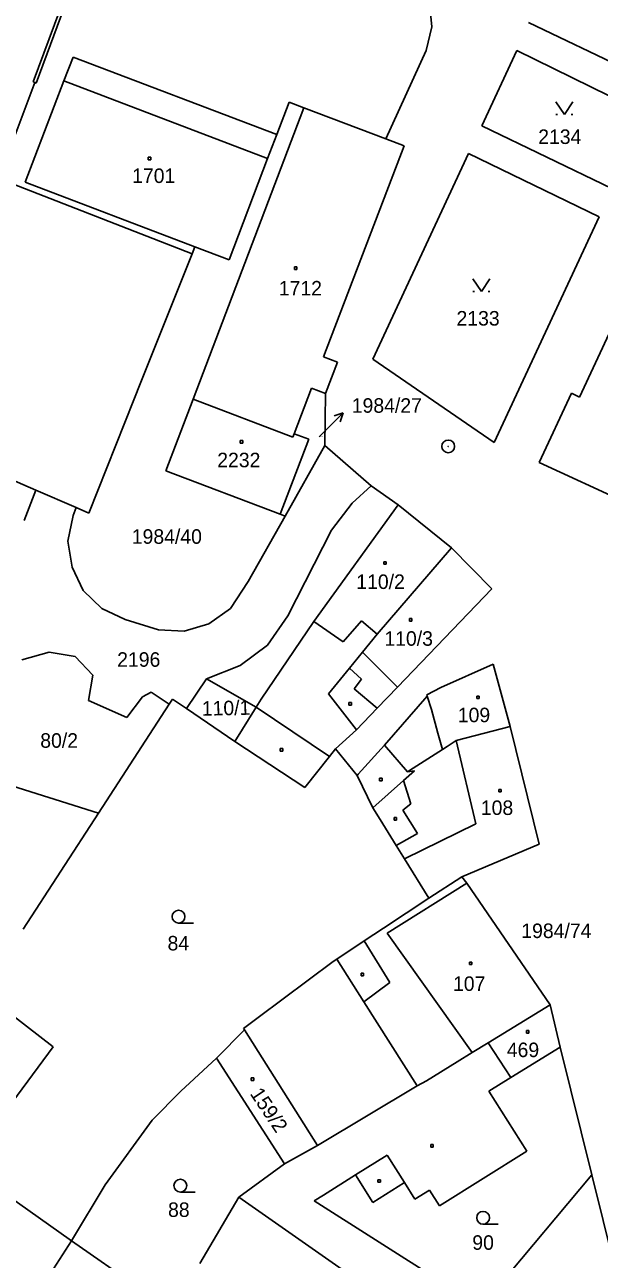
# Model space of a CAD drawing. Extents: x -795483 to -789093, y -1112258 to -1108741.
# Drawn here: x -791503.4 to -791436.1, y -1110577.6 to -1110433 of the extents above; entities that cross this region are included whole.
import ezdxf

# ---------------------------------------------------------------- set-up
doc = ezdxf.new("R2010")
doc.units = 0
for name, color, linetype in [('Komunikace', 7, 'Continuous'), ('Vrstva 1', 7, 'Continuous'), ('Vrstva 14', 7, 'Continuous'), ('Vrstva 15', 7, 'Continuous'), ('Vrstva 16', 7, 'Continuous'), ('Vrstva 2', 7, 'Continuous'), ('Vrstva 23', 7, 'Continuous'), ('Vrstva 25', 7, 'Continuous'), ('Vrstva 28', 7, 'Continuous')]:
    doc.layers.add(name, color=color, linetype=linetype)

msp = doc.modelspace()

# ---------------------------------------------------------------- linework, layer by layer
at = {"layer": 'Komunikace'}
msp.add_line((-791468.93, -1110481.3), (-791468.23, -1110480.6), dxfattribs=at)
at = {"layer": 'Vrstva 1'}
for p, q in [((-791497.76, -1110428.24), (-791502.06, -1110439.89)), ((-791429.03, -1110440.17), (-791444.41, -1110432.79)), ((-791449.87, -1110444.88), (-791445.76, -1110436.08)), ((-791445.76, -1110436.08), (-791430.58, -1110443.53)), ((-791497.76, -1110436.83), (-791498.84, -1110439.63)), ((-791473.9, -1110445.91), (-791497.76, -1110436.83)), ((-791502.22, -1110439.83), (-791506.51, -1110451.07)), ((-791498.84, -1110439.63), (-791503.36, -1110451.47)), ((-791502.06, -1110439.89), (-791502.22, -1110439.83)), ((-791473.9, -1110445.91), (-791472.46, -1110442.12)), ((-791472.46, -1110442.12), (-791470.73, -1110442.77)), ((-791470.73, -1110442.77), (-791483.69, -1110476.88)), ((-791470.73, -1110442.77), (-791461.11, -1110446.41)), ((-791434.64, -1110452.23), (-791449.87, -1110444.88)), ((-791474.97, -1110448.72), (-791473.9, -1110445.91)), ((-791461.11, -1110446.41), (-791458.99, -1110447.21)), ((-791458.99, -1110447.21), (-791468.42, -1110471.95)), ((-791462.66, -1110472.21), (-791451.45, -1110448.13)), ((-791451.45, -1110448.13), (-791436.11, -1110455.54)), ((-791479.49, -1110460.59), (-791474.97, -1110448.72)), ((-791506.51, -1110451.07), (-791483.82, -1110459.88)), ((-791503.36, -1110451.47), (-791483.49, -1110459.06)), ((-791436.11, -1110455.54), (-791448.43, -1110481.97)), ((-791483.49, -1110459.06), (-791483.82, -1110459.88)), ((-791479.49, -1110460.59), (-791483.49, -1110459.06)), ((-791430.39, -1110459.31), (-791438.42, -1110476.65)), ((-791483.82, -1110459.88), (-791487.64, -1110469.45)), ((-791487.64, -1110469.45), (-791489.8, -1110474.88)), ((-791468.42, -1110471.95), (-791466.79, -1110472.57)), ((-791466.79, -1110472.57), (-791468.18, -1110476.24)), ((-791448.43, -1110481.97), (-791462.66, -1110472.21)), ((-791489.8, -1110474.88), (-791490.62, -1110476.96)), ((-791490.62, -1110476.96), (-791495.9, -1110490.23)), ((-791483.69, -1110476.88), (-791486.88, -1110485.29)), ((-791472, -1110481.34), (-791483.69, -1110476.88)), ((-791469.82, -1110475.61), (-791471.85, -1110480.93)), ((-791468.18, -1110476.24), (-791469.82, -1110475.61)), ((-791468.18, -1110476.24), (-791468.27, -1110482.32)), ((-791439.36, -1110476.2), (-791443.15, -1110484.29)), ((-791438.42, -1110476.65), (-791439.36, -1110476.2)), ((-791471.85, -1110480.93), (-791472, -1110481.34)), ((-791471.85, -1110480.93), (-791470.14, -1110481.58)), ((-791470.14, -1110481.58), (-791473.49, -1110490.37)), ((-791468.27, -1110482.32), (-791472.92, -1110490.59)), ((-791468.27, -1110482.32), (-791462.85, -1110487.02)), ((-791512.15, -1110483.18), (-791502.12, -1110487.53)), ((-791486.88, -1110485.29), (-791473.49, -1110490.37)), ((-791420.14, -1110494.92), (-791443.15, -1110484.29)), ((-791462.85, -1110487.02), (-791465.07, -1110489.06)), ((-791462.85, -1110487.02), (-791459.69, -1110489.26)), ((-791502.12, -1110487.53), (-791503.49, -1110491.09)), ((-791497.38, -1110489.58), (-791502.12, -1110487.53)), ((-791497.38, -1110489.58), (-791497.74, -1110490.51)), ((-791495.9, -1110490.23), (-791497.38, -1110489.58)), ((-791459.69, -1110489.26), (-791469.56, -1110502.9)), ((-791465.07, -1110489.06), (-791467.5, -1110492.23)), ((-791453.43, -1110494.28), (-791459.69, -1110489.26)), ((-791497.74, -1110490.51), (-791498.36, -1110493.52)), ((-791477.23, -1110498.24), (-791472.92, -1110490.59)), ((-791472.92, -1110490.59), (-791473.49, -1110490.37)), ((-791467.5, -1110492.23), (-791472.6, -1110502.27)), ((-791498.36, -1110493.52), (-791497.86, -1110496.54)), ((-791453.43, -1110494.28), (-791462.13, -1110504.39)), ((-791448.72, -1110499.09), (-791453.43, -1110494.28)), ((-791497.86, -1110496.54), (-791496.56, -1110499.27)), ((-791479.32, -1110501.39), (-791477.23, -1110498.24)), ((-791496.56, -1110499.27), (-791494.37, -1110501.38)), ((-791448.72, -1110499.09), (-791459.77, -1110510.6)), ((-791494.37, -1110501.38), (-791491.64, -1110502.68)), ((-791481.84, -1110503.18), (-791479.32, -1110501.39)), ((-791491.64, -1110502.68), (-791487.76, -1110503.91)), ((-791469.56, -1110502.9), (-791475.71, -1110512.02)), ((-791472.6, -1110502.27), (-791474.98, -1110505.68)), ((-791487.76, -1110503.91), (-791484.73, -1110504.05)), ((-791484.73, -1110504.05), (-791481.84, -1110503.18)), ((-791462.13, -1110504.39), (-791463.86, -1110506.51)), ((-791474.98, -1110505.68), (-791478.19, -1110508.08)), ((-791503.75, -1110507.39), (-791500.56, -1110506.5)), ((-791500.56, -1110506.5), (-791497.52, -1110507)), ((-791497.52, -1110507), (-791495.45, -1110509.19)), ((-791463.86, -1110506.51), (-791465.39, -1110508.39)), ((-791478.19, -1110508.08), (-791482.11, -1110509.64)), ((-791465.39, -1110508.39), (-791467.84, -1110511.4)), ((-791448.54, -1110507.92), (-791454.67, -1110510.63)), ((-791446.55, -1110515.21), (-791448.54, -1110507.92)), ((-791495.45, -1110509.19), (-791495.95, -1110512.17)), ((-791482.11, -1110509.64), (-791484.48, -1110513.12)), ((-791491.45, -1110514.16), (-791489.62, -1110511.72)), ((-791489.62, -1110511.72), (-791488.61, -1110511.21)), ((-791488.61, -1110511.21), (-791486.51, -1110512.59)), ((-791467.84, -1110511.4), (-791464.57, -1110515.6)), ((-791459.77, -1110510.6), (-791462.12, -1110513.05)), ((-791456.28, -1110511.65), (-791461.27, -1110517.4)), ((-791454.67, -1110510.63), (-791456.32, -1110511.52)), ((-791456.32, -1110511.52), (-791456.28, -1110511.65)), ((-791495.95, -1110512.17), (-791491.45, -1110514.16)), ((-791486.51, -1110512.59), (-791494.79, -1110525.37)), ((-791486.1, -1110512.03), (-791486.51, -1110512.59)), ((-791486.1, -1110512.03), (-791484.48, -1110513.12)), ((-791478.79, -1110516.96), (-791484.48, -1110513.12)), ((-791476.29, -1110512.95), (-791478.79, -1110516.96)), ((-791475.71, -1110512.02), (-791476.29, -1110512.95)), ((-791462.12, -1110513.05), (-791464.57, -1110515.6)), ((-791464.57, -1110515.6), (-791467, -1110517.81)), ((-791446.55, -1110515.21), (-791452.86, -1110516.86)), ((-791443.16, -1110528.99), (-791446.55, -1110515.21)), ((-791478.79, -1110516.96), (-791470.62, -1110522.37)), ((-791461.27, -1110517.4), (-791464.35, -1110520.79)), ((-791452.86, -1110516.86), (-791453.94, -1110517.55)), ((-791470.62, -1110522.37), (-791467.71, -1110518.71)), ((-791467.71, -1110518.71), (-791467, -1110517.81)), ((-791467, -1110517.81), (-791464.49, -1110520.94)), ((-791454.47, -1110517.89), (-791457.9, -1110520.09)), ((-791454.47, -1110517.89), (-791453.94, -1110517.55)), ((-791457.76, -1110520.4), (-791459.03, -1110521.53)), ((-791457.9, -1110520.09), (-791458.58, -1110520.52)), ((-791458.58, -1110520.52), (-791457.76, -1110520.4)), ((-791506.45, -1110521.68), (-791494.79, -1110525.37)), ((-791464.35, -1110520.79), (-791464.49, -1110520.94)), ((-791464.49, -1110520.94), (-791462.63, -1110524.74)), ((-791459.03, -1110521.53), (-791462.63, -1110524.74)), ((-791462.63, -1110524.74), (-791461.78, -1110526.1)), ((-791503.59, -1110538.94), (-791494.79, -1110525.37)), ((-791461.78, -1110526.1), (-791459.91, -1110529.13)), ((-791452.21, -1110532.8), (-791443.16, -1110528.99)), ((-791459.91, -1110529.13), (-791458.93, -1110530.7)), ((-791458.93, -1110530.7), (-791456.08, -1110535.3)), ((-791452.21, -1110532.8), (-791456.08, -1110535.3)), ((-791451.62, -1110533.54), (-791452.21, -1110532.8)), ((-791451.62, -1110533.54), (-791441.88, -1110547.81)), ((-791456.08, -1110535.3), (-791461.38, -1110538.81)), ((-791461.38, -1110538.81), (-791463.64, -1110540.31)), ((-791463.64, -1110540.31), (-791466.86, -1110542.44)), ((-791467.29, -1110542.72), (-791476.08, -1110549.29)), ((-791466.86, -1110542.44), (-791467.29, -1110542.72)), ((-791463.7, -1110547.43), (-791466.86, -1110542.44)), ((-791500.1, -1110552.73), (-791506.82, -1110547.52)), ((-791457.46, -1110557.3), (-791463.7, -1110547.43)), ((-791441.88, -1110547.81), (-791449.14, -1110552.25)), ((-791440.7, -1110552.76), (-791441.88, -1110547.81)), ((-791476.08, -1110549.29), (-791477.79, -1110550.55)), ((-791477.67, -1110550.71), (-791480.95, -1110554.03)), ((-791477.79, -1110550.55), (-791477.67, -1110550.71)), ((-791508.12, -1110563.55), (-791500.1, -1110552.73)), ((-791451.02, -1110553.39), (-791452.77, -1110554.48)), ((-791449.14, -1110552.25), (-791451.02, -1110553.39)), ((-791446.49, -1110556.3), (-791449.14, -1110552.25)), ((-791440.7, -1110552.76), (-791446.49, -1110556.3)), ((-791436.99, -1110567.71), (-791440.7, -1110552.76)), ((-791480.95, -1110554.03), (-791485.15, -1110557.89)), ((-791473, -1110566.43), (-791480.95, -1110554.03)), ((-791452.77, -1110554.48), (-791456.36, -1110556.71)), ((-791449.04, -1110557.9), (-791446.49, -1110556.3)), ((-791485.15, -1110557.89), (-791488.5, -1110561.31)), ((-791457.46, -1110557.3), (-791469.13, -1110564.28)), ((-791456.36, -1110556.71), (-791457.46, -1110557.3)), ((-791444.62, -1110564.94), (-791449.04, -1110557.9)), ((-791488.5, -1110561.31), (-791493.98, -1110568.89)), ((-791469.13, -1110564.28), (-791473, -1110566.43)), ((-791454.83, -1110571.34), (-791444.62, -1110564.94)), ((-791497.95, -1110575.43), (-791510.43, -1110566.57)), ((-791473, -1110566.43), (-791478.34, -1110570.31)), ((-791468.43, -1110570.07), (-791464.68, -1110567.71)), ((-791464.68, -1110567.71), (-791462.65, -1110570.94)), ((-791436.99, -1110567.71), (-791449.96, -1110583.15)), ((-791434.35, -1110578.4), (-791436.99, -1110567.71)), ((-791493.98, -1110568.89), (-791497.95, -1110575.43)), ((-791462.65, -1110570.94), (-791458.94, -1110568.61)), ((-791458.94, -1110568.61), (-791457.71, -1110570.57)), ((-791457.71, -1110570.57), (-791455.99, -1110569.48)), ((-791455.99, -1110569.48), (-791454.83, -1110571.34)), ((-791478.34, -1110570.31), (-791482.92, -1110578.08)), ((-791469.51, -1110570.74), (-791468.43, -1110570.07)), ((-791454.7, -1110580.15), (-791469.51, -1110570.74)), ((-791497.95, -1110575.43), (-791503.18, -1110583.51)), ((-791497.95, -1110575.43), (-791485.88, -1110583.78))]:
    msp.add_line(p, q, dxfattribs=at)
at = {"layer": 'Vrstva 16'}
for p, q in [((-791468.23, -1110480.6), (-791466.11, -1110478.48)), ((-791466.11, -1110478.48), (-791467.17, -1110478.83)), ((-791466.11, -1110478.48), (-791466.46, -1110479.54))]:
    msp.add_line(p, q, dxfattribs=at)
at = {"layer": 'Vrstva 2'}
for p, q in [((-791499.3, -1110431.36), (-791502.45, -1110439.75)), ((-791455.73, -1110433.3), (-791455.98, -1110430.87)), ((-791456.41, -1110436.08), (-791455.73, -1110433.3)), ((-791456.41, -1110436.08), (-791461.11, -1110446.41)), ((-791502.45, -1110439.75), (-791502.22, -1110439.83)), ((-791498.84, -1110439.63), (-791474.97, -1110448.72)), ((-791469.56, -1110502.9), (-791466.1, -1110505.29)), ((-791466.1, -1110505.29), (-791463.95, -1110502.83)), ((-791463.95, -1110502.83), (-791462.13, -1110504.39)), ((-791463.86, -1110506.51), (-791459.77, -1110510.6)), ((-791463.98, -1110509.66), (-791465.39, -1110508.39)), ((-791482.11, -1110509.64), (-791476.29, -1110512.95)), ((-791464.84, -1110510.81), (-791463.98, -1110509.66)), ((-791462.12, -1110513.05), (-791464.84, -1110510.81)), ((-791456.28, -1110511.65), (-791455.78, -1110513.24)), ((-791476.29, -1110512.95), (-791467.71, -1110518.71)), ((-791455.78, -1110513.24), (-791455.02, -1110515.99)), ((-791455.02, -1110515.99), (-791454.47, -1110517.89)), ((-791458.58, -1110520.52), (-791461.27, -1110517.4)), ((-791452.86, -1110516.86), (-791450.57, -1110526.59)), ((-791459.03, -1110521.53), (-791458.2, -1110524.27)), ((-791458.2, -1110524.27), (-791459.14, -1110525.02)), ((-791459.14, -1110525.02), (-791457.39, -1110527.72)), ((-791450.57, -1110526.59), (-791458.93, -1110530.7)), ((-791459.91, -1110529.13), (-791457.39, -1110527.72)), ((-791451.62, -1110533.54), (-791460.95, -1110539.41)), ((-791460.66, -1110545.19), (-791463.64, -1110540.31)), ((-791460.95, -1110539.41), (-791451.02, -1110553.39)), ((-791463.7, -1110547.43), (-791460.66, -1110545.19)), ((-791477.67, -1110550.71), (-791469.13, -1110564.28)), ((-791464.68, -1110567.71), (-791460.96, -1110565.38)), ((-791460.96, -1110565.38), (-791458.94, -1110568.61)), ((-791478.34, -1110570.31), (-791464.68, -1110579.89))]:
    msp.add_line(p, q, dxfattribs=at)
at = {"layer": 'Vrstva 23'}
for p, q in [((-791441.2, -1110442.07), (-791440.2, -1110443.57)), ((-791440.2, -1110443.57), (-791439.2, -1110442.07)), ((-791441.2, -1110443.57), (-791441, -1110443.57)), ((-791439.4, -1110443.57), (-791439.2, -1110443.57)), ((-791450.93, -1110462.8), (-791449.93, -1110464.3)), ((-791449.93, -1110464.3), (-791448.93, -1110462.8)), ((-791450.93, -1110464.3), (-791450.73, -1110464.3)), ((-791449.13, -1110464.3), (-791448.93, -1110464.3)), ((-791485.4, -1110538.22), (-791483.65, -1110538.22)), ((-791485.19, -1110569.72), (-791483.44, -1110569.72)), ((-791449.72, -1110573.48), (-791447.97, -1110573.48))]:
    msp.add_line(p, q, dxfattribs=at)
for centre in [(-791485.4, -1110537.47), (-791485.19, -1110568.97), (-791449.72, -1110572.73)]:
    msp.add_circle(centre, 0.75, dxfattribs=at)
at = {"layer": 'Vrstva 25'}
for p, q in [((-791488.96, -1110448.55), (-791488.66, -1110448.55)), ((-791488.96, -1110448.85), (-791488.96, -1110448.55)), ((-791488.66, -1110448.85), (-791488.96, -1110448.85)), ((-791488.66, -1110448.55), (-791488.66, -1110448.85)), ((-791471.83, -1110461.41), (-791471.53, -1110461.41)), ((-791471.83, -1110461.71), (-791471.83, -1110461.41)), ((-791471.53, -1110461.71), (-791471.83, -1110461.71)), ((-791471.53, -1110461.41), (-791471.53, -1110461.71)), ((-791478.17, -1110481.72), (-791477.87, -1110481.72)), ((-791478.17, -1110482.02), (-791478.17, -1110481.72)), ((-791477.87, -1110482.02), (-791478.17, -1110482.02)), ((-791477.87, -1110481.72), (-791477.87, -1110482.02)), ((-791461.37, -1110495.92), (-791461.07, -1110495.92)), ((-791461.37, -1110496.22), (-791461.37, -1110495.92)), ((-791461.07, -1110496.22), (-791461.37, -1110496.22)), ((-791461.07, -1110495.92), (-791461.07, -1110496.22)), ((-791458.36, -1110502.57), (-791458.06, -1110502.57)), ((-791458.36, -1110502.87), (-791458.36, -1110502.57)), ((-791458.06, -1110502.87), (-791458.36, -1110502.87)), ((-791458.06, -1110502.57), (-791458.06, -1110502.87)), ((-791450.47, -1110511.65), (-791450.17, -1110511.65)), ((-791450.47, -1110511.95), (-791450.47, -1110511.65)), ((-791450.17, -1110511.65), (-791450.17, -1110511.95)), ((-791465.45, -1110512.42), (-791465.15, -1110512.42)), ((-791465.45, -1110512.72), (-791465.45, -1110512.42)), ((-791465.15, -1110512.72), (-791465.45, -1110512.72)), ((-791465.15, -1110512.42), (-791465.15, -1110512.72)), ((-791450.17, -1110511.95), (-791450.47, -1110511.95)), ((-791473.48, -1110517.79), (-791473.18, -1110517.79)), ((-791473.48, -1110518.09), (-791473.48, -1110517.79)), ((-791473.18, -1110518.09), (-791473.48, -1110518.09)), ((-791473.18, -1110517.79), (-791473.18, -1110518.09)), ((-791461.86, -1110521.28), (-791461.56, -1110521.28)), ((-791461.86, -1110521.58), (-791461.86, -1110521.28)), ((-791461.56, -1110521.58), (-791461.86, -1110521.58)), ((-791461.56, -1110521.28), (-791461.56, -1110521.58)), ((-791447.89, -1110522.57), (-791447.59, -1110522.57)), ((-791447.89, -1110522.87), (-791447.89, -1110522.57)), ((-791447.59, -1110522.87), (-791447.89, -1110522.87)), ((-791447.59, -1110522.57), (-791447.59, -1110522.87)), ((-791460.15, -1110525.86), (-791459.85, -1110525.86)), ((-791460.15, -1110526.16), (-791460.15, -1110525.86)), ((-791459.85, -1110526.16), (-791460.15, -1110526.16)), ((-791459.85, -1110525.86), (-791459.85, -1110526.16)), ((-791451.33, -1110542.79), (-791451.03, -1110542.79)), ((-791451.33, -1110543.09), (-791451.33, -1110542.79)), ((-791451.03, -1110543.09), (-791451.33, -1110543.09)), ((-791451.03, -1110542.79), (-791451.03, -1110543.09)), ((-791464.02, -1110544.09), (-791463.72, -1110544.09)), ((-791464.02, -1110544.39), (-791464.02, -1110544.09)), ((-791463.72, -1110544.39), (-791464.02, -1110544.39)), ((-791463.72, -1110544.09), (-791463.72, -1110544.39)), ((-791444.65, -1110550.82), (-791444.35, -1110550.82)), ((-791444.65, -1110551.12), (-791444.65, -1110550.82)), ((-791444.35, -1110551.12), (-791444.65, -1110551.12)), ((-791444.35, -1110550.82), (-791444.35, -1110551.12)), ((-791476.9, -1110556.34), (-791476.6, -1110556.34)), ((-791476.9, -1110556.64), (-791476.9, -1110556.34)), ((-791476.6, -1110556.34), (-791476.6, -1110556.64)), ((-791476.6, -1110556.64), (-791476.9, -1110556.64)), ((-791455.86, -1110564.16), (-791455.56, -1110564.16)), ((-791455.86, -1110564.46), (-791455.86, -1110564.16)), ((-791455.56, -1110564.46), (-791455.86, -1110564.46)), ((-791455.56, -1110564.16), (-791455.56, -1110564.46)), ((-791462.04, -1110568.28), (-791461.74, -1110568.28)), ((-791462.04, -1110568.58), (-791462.04, -1110568.28)), ((-791461.74, -1110568.58), (-791462.04, -1110568.58)), ((-791461.74, -1110568.28), (-791461.74, -1110568.58))]:
    msp.add_line(p, q, dxfattribs=at)
at = {"layer": 'Vrstva 28'}
for radius in [0.75, 0.01]:
    msp.add_circle((-791453.81, -1110482.42), radius, dxfattribs=at)

# ---------------------------------------------------------------- texts
at = {"layer": 'Vrstva 14'}
for s, height, p in [('2134', 1.7, (-791443.27, -1110447.01)), ('2133', 1.7, (-791452.84, -1110468.27)), ('1984/27', 0.1, (-791468.93, -1110481.3)), ('1984/40', 1.7, (-791490.88, -1110493.82)), ('2196', 1.7, (-791492.59, -1110508.22)), ('80/2', 1.7, (-791501.6, -1110517.7)), ('84', 1.7, (-791486.69, -1110541.43)), ('88', 1.7, (-791486.63, -1110572.63)), ('90', 1.7, (-791450.99, -1110576.48))]:
    msp.add_text(s, height=height, dxfattribs=at).set_placement(p)
at = {"layer": 'Vrstva 15'}
for s, p in [('1701', (-791490.84, -1110451.58)), ('1712', (-791473.66, -1110464.75)), ('2232', (-791480.87, -1110484.86)), ('110/2', (-791464.58, -1110499.11)), ('110/3', (-791461.29, -1110505.76)), ('109', (-791452.69, -1110514.71)), ('108', (-791449.99, -1110525.57)), ('107', (-791453.25, -1110546.17)), ('469', (-791446.95, -1110553.92))]:
    msp.add_text(s, height=1.7, dxfattribs=at).set_placement(p)
for s, rotation, p in [('110/1', 1.2789, (-791482.66, -1110513.96)), ('159/2', 303.7473, (-791477.09, -1110558.2))]:
    msp.add_text(s, height=1.7, rotation=rotation, dxfattribs=at).set_placement(p)
at = {"layer": 'Vrstva 16'}
for s, p in [('1984/27', (-791465.11, -1110478.48)), ('1984/74', (-791445.25, -1110539.98))]:
    msp.add_text(s, height=1.7, dxfattribs=at).set_placement(p)

doc.saveas('drawing.dxf')
